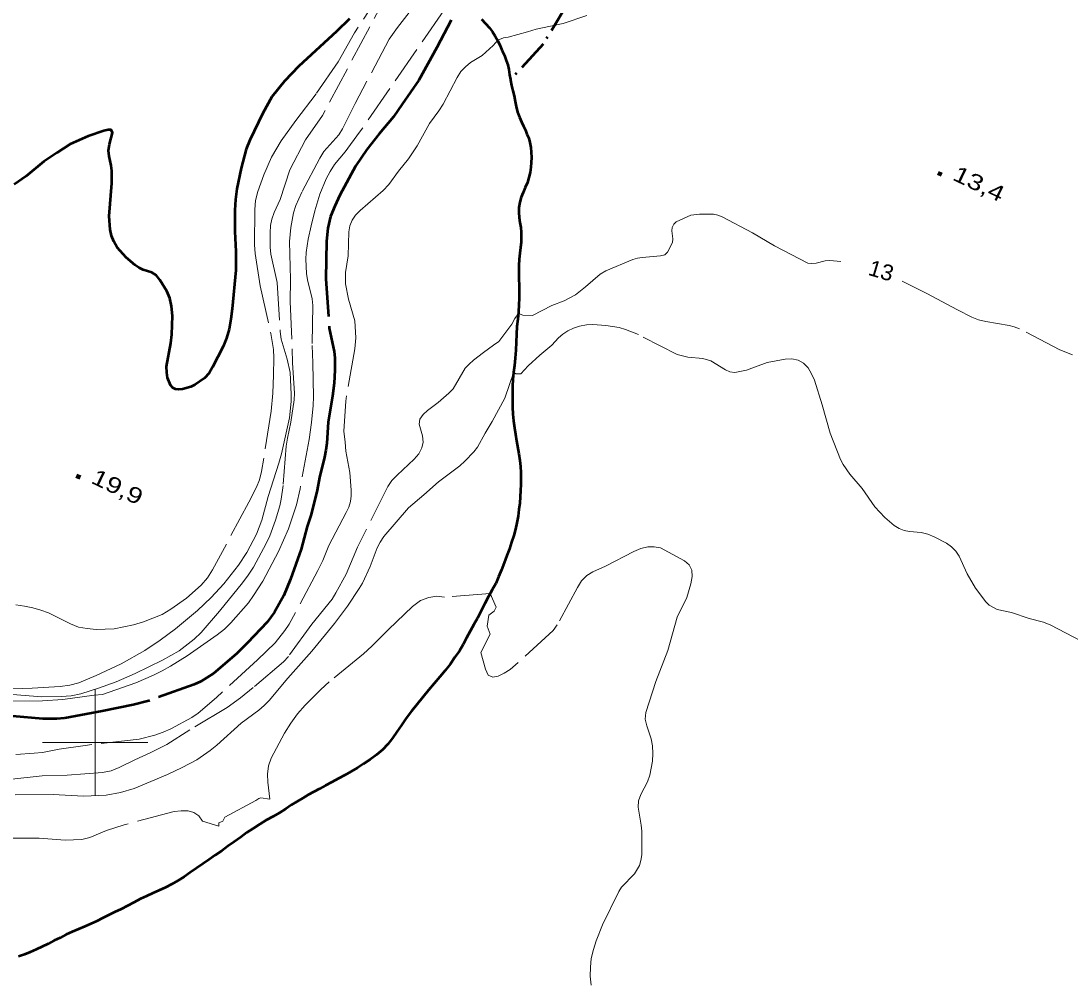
# Model space of a CAD drawing. Extents: x 355726 to 357533, y 5103782 to 5105258.
# Drawn here: x 356593 to 356692.4, y 5104377.6 to 5104468.4 of the extents above; entities that cross this region are included whole.
import ezdxf
from ezdxf.enums import TextEntityAlignment as Align

# ---------------------------------------------------------------- set-up
doc = ezdxf.new("R2010")
doc.units = 0
doc.header["$LTSCALE"] = 0.6
doc.linetypes.add('DASH_DOUBLE_DOT', pattern=[9.2, 5, -1.2, 0.3, -1.2, 0.3, -1.2])
doc.linetypes.add('LONG_DASHED', pattern=[7.5, 6, -1.5])
for name, color, linetype, lineweight in [('1', 7, 'LONG_DASHED', 53), ('2', 7, 'LONG_DASHED', 13), ('3', 7, 'Continuous', 140), ('4', 7, 'DASH_DOUBLE_DOT', 53), ('61', 7, 'Continuous', 13)]:
    doc.layers.add(name, color=color, linetype=linetype, lineweight=lineweight)

msp = doc.modelspace()

# ---------------------------------------------------------------- linework, layer by layer
at = {"layer": '1'}
msp.add_lwpolyline([(356633.75, 5104468.49), (356632.39, 5104465.91), (356630.68, 5104462.8), (356629.12, 5104460.51), (356628.28, 5104459.33), (356626.93, 5104457.72), (356625.77, 5104456.23), (356624.69, 5104454.66), (356623.21, 5104451.91), (356622.72, 5104450.86), (356622.32, 5104449.86), (356622.06, 5104448.76), (356621.94, 5104447.54), (356621.86, 5104443.98), (356622.2, 5104439.3), (356622.67, 5104437.07), (356622.73, 5104436.49), (356622.73, 5104435.29), (356622.65, 5104434.07), (356622.5, 5104432.83), (356622.1, 5104430.36), (356621.97, 5104428.38), (356621.88, 5104427.72), (356621.76, 5104427.05), (356621.28, 5104425.13), (356621.05, 5104423.94), (356620.49, 5104421.62), (356620.11, 5104420.48), (356619.55, 5104418.32), (356618.53, 5104415.48), (356617.9, 5104413.94), (356617.02, 5104412.36), (356616.31, 5104411.42), (356614.44, 5104409.44), (356613.39, 5104408.42), (356611.22, 5104406.55), (356610.01, 5104405.79), (356609.4, 5104405.49), (356605.08, 5104403.96), (356603.6, 5104403.57), (356600.66, 5104402.96), (356597.09, 5104402.32), (356596.37, 5104402.25), (356595.03, 5104402.26), (356592.16, 5104402.51)], dxfattribs=at)
at = {"layer": '1', "linetype": 'Continuous'}
for points in [[(356624.11, 5104468.62), (356622.87, 5104467.42), (356619.3, 5104464.13), (356617.95, 5104462.71), (356616.76, 5104461.23), (356615.89, 5104459.66), (356614.67, 5104457.12), (356614.32, 5104456.26), (356613.84, 5104454.47), (356613.43, 5104452.51), (356613.3, 5104451.5), (356613.24, 5104450.49), (356613.25, 5104448.45), (356613.35, 5104446.55), (356613.34, 5104444.8), (356613, 5104441.13), (356612.87, 5104440.15), (356612.72, 5104439.2), (356612.45, 5104438.34), (356612.13, 5104437.55), (356611.12, 5104435.58), (356610.8, 5104435.01), (356610.36, 5104434.55), (356609.46, 5104433.9), (356609.06, 5104433.71), (356608.28, 5104433.49), (356607.92, 5104433.46), (356607.61, 5104433.49), (356607.36, 5104433.62), (356607.15, 5104433.87), (356606.86, 5104434.57), (356606.79, 5104435.07), (356606.78, 5104435.66), (356607.18, 5104437.87), (356607.26, 5104438.7), (356607.32, 5104440.47), (356607.24, 5104441.36), (356607.08, 5104442.13), (356606.81, 5104442.8), (356606.14, 5104443.88), (356605.78, 5104444.3), (356605.36, 5104444.55)], [(356605.36, 5104444.55), (356604.55, 5104444.82), (356604.16, 5104445.01), (356603.78, 5104445.26), (356602.94, 5104446), (356602.1, 5104446.95), (356601.76, 5104447.49), (356601.54, 5104448.05), (356601.42, 5104448.65), (356601.33, 5104449.91), (356601.59, 5104453.05), (356601.58, 5104454.2), (356601.53, 5104454.7), (356601.32, 5104455.61), (356601.28, 5104456.13), (356601.37, 5104456.74), (356601.64, 5104457.82), (356601.52, 5104458.09), (356601.22, 5104458.09), (356600.83, 5104458.01), (356599.33, 5104457.5), (356597.64, 5104456.72), (356596.36, 5104455.92), (356595.12, 5104455.08), (356593.45, 5104453.7), (356592.33, 5104452.91)]]:
    msp.add_lwpolyline(points, dxfattribs=at)
at = {"layer": '2'}
for points in [[(356628.15, 5104471.83), (356621.55, 5104459.46), (356619.96, 5104457.13), (356618.47, 5104454.3), (356617.55, 5104451.49), (356616.96, 5104450.25), (356616.75, 5104449.63), (356616.63, 5104449.01), (356616.59, 5104448.34), (356616.6, 5104446.97), (356616.67, 5104446.29), (356617.25, 5104443.63), (356617.54, 5104438.96), (356617.65, 5104438.24), (356618.2, 5104436.36), (356618.5, 5104435.09), (356618.6, 5104433.04), (356618.58, 5104432.33), (356618.42, 5104430.78), (356617.66, 5104427.36), (356617.42, 5104426.5), (356616.42, 5104423.34), (356615.79, 5104421.08), (356615.3, 5104419.76), (356614.39, 5104418.03), (356613.58, 5104416.83), (356612.2, 5104415.05), (356611, 5104413.76), (356609.7, 5104412.53), (356607.63, 5104410.79), (356606.17, 5104409.69), (356604.72, 5104408.74), (356602.45, 5104407.47), (356600.09, 5104406.34), (356598.45, 5104405.65), (356597.59, 5104405.43), (356596.69, 5104405.3), (356594.02, 5104405.15), (356592.19, 5104405.09)], [(356627.41, 5104471.59), (356624.59, 5104467.3), (356623.03, 5104464.55), (356620.95, 5104461.51), (356619.02, 5104458.99), (356617.63, 5104457.05), (356616.72, 5104455.5), (356615.99, 5104453.84), (356615.41, 5104452.25), (356615.22, 5104451.4), (356615.14, 5104450.55), (356615.1, 5104447.19), (356615.16, 5104446.38), (356615.64, 5104443.29), (356616.67, 5104438.78), (356616.91, 5104437.26), (356616.94, 5104436.48), (356616.91, 5104434.84), (356616.84, 5104433.12), (356616.68, 5104431.41), (356615.78, 5104425.69), (356615.58, 5104424.92), (356615.29, 5104424.2), (356614.56, 5104422.79), (356611.13, 5104416.36), (356610.65, 5104415.61), (356610.06, 5104414.92), (356608.67, 5104413.7), (356607.16, 5104412.63), (356606.35, 5104412.15), (356604.58, 5104411.43), (356603.65, 5104411.15), (356601.81, 5104410.78), (356600.09, 5104410.73), (356599.23, 5104410.8), (356598.41, 5104410.95), (356597.66, 5104411.25), (356595.57, 5104412.3), (356594.84, 5104412.55), (356594.08, 5104412.78), (356593.29, 5104412.93), (356592.48, 5104413.04)], [(356629.79, 5104469.21), (356628.68, 5104467.8), (356627.88, 5104466.69), (356624.65, 5104460.59), (356623.47, 5104458.19), (356623.12, 5104457.61), (356621.69, 5104456.03), (356621.31, 5104455.42), (356619.59, 5104452.17), (356619.04, 5104450.91), (356618.82, 5104450.22), (356618.55, 5104448.84), (356618.43, 5104447.5), (356618.52, 5104443.86), (356618.5, 5104441.83), (356618.72, 5104435.99), (356618.9, 5104433.13), (356618.86, 5104432.48), (356618.56, 5104430.37), (356618.23, 5104428.87), (356618.12, 5104428.09), (356617.82, 5104424.38), (356617.63, 5104423.07), (356617.5, 5104422.44), (356617.1, 5104421.09), (356616.56, 5104419.61), (356616.21, 5104418.88), (356615, 5104416.62), (356614.52, 5104415.86), (356613.97, 5104415.15), (356611.78, 5104412.45), (356610.04, 5104410.43), (356609.4, 5104409.8), (356607.97, 5104408.69), (356606.4, 5104407.8), (356603.79, 5104406.53), (356602, 5104405.76), (356600.32, 5104405.15), (356598.63, 5104404.63), (356597.73, 5104404.44), (356596.78, 5104404.36), (356594.95, 5104404.34), (356588.3, 5104404.88)], [(356633.05, 5104469.4), (356625.08, 5104457.87), (356623.72, 5104456.01), (356622.71, 5104454.79), (356622.27, 5104454.13), (356621.91, 5104453.45), (356621.32, 5104451.99), (356620.84, 5104450.42), (356620.48, 5104449), (356620.19, 5104447.73), (356620.01, 5104446.47), (356619.97, 5104445.82), (356620.03, 5104444.48), (356620.13, 5104443.86), (356620.59, 5104442.08), (356620.64, 5104441.43), (356620.57, 5104437.63), (356620.65, 5104436), (356620.71, 5104432.78), (356620.68, 5104431.97), (356620.52, 5104430.34), (356620.3, 5104428.72), (356619.43, 5104424.04), (356619.09, 5104422.54), (356618.33, 5104420.26), (356617.37, 5104418.11)], [(356646.61, 5104468.93), (356644.38, 5104468.17), (356641.83, 5104467.65), (356641, 5104467.37), (356639.17, 5104466.87), (356638.73, 5104466.82), (356638.19, 5104466.59), (356637.74, 5104466.09), (356636.7, 5104465.13), (356635.59, 5104464.47), (356635.12, 5104464.08), (356634.69, 5104463.61), (356634.33, 5104463.04), (356632.99, 5104460.51), (356632.6, 5104459.9), (356631.7, 5104458.68), (356630.54, 5104456.59), (356629.7, 5104455.33), (356628.77, 5104454.17), (356627.84, 5104452.91), (356627.32, 5104452.33), (356625.14, 5104450.44), (356624.7, 5104450.01), (356624.37, 5104449.53), (356624.14, 5104449), (356624.04, 5104448.43), (356623.99, 5104446.15), (356623.74, 5104444.55), (356623.73, 5104443.5), (356624.03, 5104442.03), (356624.61, 5104439.99), (356624.72, 5104438.38), (356624.61, 5104437.32), (356623.76, 5104432.38), (356623.58, 5104429.51), (356623.72, 5104428.49), (356623.77, 5104427.63), (356624.16, 5104425.59), (356624.29, 5104423.94), (356624.28, 5104423.4), (356624.2, 5104422.84), (356624.04, 5104422.33), (356623.79, 5104421.8), (356622.16, 5104418.67), (356621.58, 5104417.25), (356621.12, 5104416.32), (356618.41, 5104411.21), (356618, 5104410.61), (356617.06, 5104409.46), (356615.39, 5104407.84), (356611.52, 5104404.28), (356609.77, 5104402.8)], [(356670.71, 5104445.61), (356669.68, 5104445.71), (356669.21, 5104445.67), (356668.36, 5104445.46), (356667.97, 5104445.41), (356667.59, 5104445.45), (356664.43, 5104447.09), (356662.32, 5104448.32), (356659.47, 5104449.84), (356659.06, 5104450), (356658.63, 5104450.08), (356657.31, 5104450.09), (356656.48, 5104450.01), (356655.09, 5104449.38), (356654.88, 5104449.16), (356654.73, 5104448.84), (356654.7, 5104448.51), (356654.79, 5104447.75), (356654.76, 5104447.4), (356654.28, 5104446.48), (356654.03, 5104446.25), (356653.61, 5104446.13), (356651.87, 5104446), (356651.43, 5104445.93), (356650.99, 5104445.79), (356648.42, 5104444.73), (356647.89, 5104444.41), (356646.51, 5104443.21), (356645.56, 5104442.46), (356644.46, 5104441.88), (356643.3, 5104441.45), (356641.48, 5104440.49), (356640.54, 5104440.51), (356640.15, 5104440.67), (356639.79, 5104440.19), (356639.5, 5104439.66), (356638.29, 5104438.01), (356637.77, 5104437.69), (356636.81, 5104436.98), (356635.87, 5104436.25), (356635.48, 5104435.87), (356635.1, 5104435.49), (356633.94, 5104433.55), (356633.55, 5104433.11), (356632.54, 5104432.25), (356631.5, 5104431.47), (356631.09, 5104431.09), (356630.79, 5104430.67), (356630.73, 5104430.2), (356631.04, 5104429.07), (356631.09, 5104428.49), (356630.98, 5104427.94), (356630.69, 5104427.38), (356630.26, 5104426.86), (356628.64, 5104425.36), (356628.14, 5104424.84), (356627.75, 5104424.26), (356624.88, 5104418.51), (356623.79, 5104415.96), (356622.83, 5104414.2), (356622.46, 5104413.59), (356620.56, 5104411.22), (356618.33, 5104408.16), (356617.85, 5104407.66), (356614.97, 5104405.21), (356613.77, 5104404.24), (356612.53, 5104403.33), (356608.97, 5104401.2), (356606.79, 5104399.8), (356605.28, 5104399.04), (356603.76, 5104398.37), (356602.28, 5104397.62), (356601.51, 5104397.33), (356600.68, 5104397.17), (356597.36, 5104396.92), (356594.98, 5104396.83), (356591.82, 5104396.51)], [(356692.68, 5104436.75), (356691.47, 5104437.22), (356687.66, 5104439.22), (356687.16, 5104439.42), (356686.67, 5104439.55), (356684.45, 5104439.91), (356683.78, 5104440.09), (356683.12, 5104440.34), (356681.78, 5104441.01), (356678.86, 5104442.58), (356676.52, 5104443.73)], [(356660.17, 5104435.15), (356659.76, 5104435.34), (356658.39, 5104436.18), (356657.61, 5104436.4), (356656.2, 5104436.55), (356655.18, 5104436.79), (356651.51, 5104438.68), (356650.29, 5104439.16), (356649.68, 5104439.34), (356648.43, 5104439.55), (356647.2, 5104439.63), (356646.58, 5104439.59), (356645.94, 5104439.47), (356645.35, 5104439.28), (356644.82, 5104439.03), (356644.34, 5104438.71), (356643.95, 5104438.37), (356643.29, 5104437.66), (356642.17, 5104436.73), (356641.06, 5104435.71), (356640.38, 5104434.97), (356639.9, 5104434.97), (356639.77, 5104435.05), (356639.71, 5104435.15), (356638.84, 5104432.66), (356637.65, 5104430.45), (356636.97, 5104429.34), (356636.26, 5104428.01), (356635.92, 5104427.55), (356635.07, 5104426.67), (356634.58, 5104426.25), (356632.55, 5104424.72), (356631.17, 5104423.48), (356629.72, 5104422.26), (356627.38, 5104419.53), (356627.03, 5104419.01), (356626.74, 5104418.47), (356626.08, 5104416.7), (356625.35, 5104415.11), (356625.05, 5104414.59), (356623.94, 5104412.93), (356622.7, 5104411.3), (356620.54, 5104408.65), (356618.27, 5104406.11), (356616.49, 5104404), (356616.02, 5104403.51), (356615.52, 5104403.08), (356613.86, 5104401.84), (356611.54, 5104399.76), (356610.91, 5104399.26), (356609.64, 5104398.37), (356608.26, 5104397.63), (356606.87, 5104396.98), (356603.71, 5104395.63), (356602.4, 5104395.25), (356601.04, 5104395), (356598.88, 5104394.9), (356596.02, 5104395.08), (356591.94, 5104395.04)], [(356697.45, 5104407.57), (356690.62, 5104411.13), (356689.92, 5104411.4), (356688.58, 5104411.76), (356686.89, 5104412.33), (356685.54, 5104412.61), (356684.79, 5104413.01), (356684.45, 5104413.33), (356683.49, 5104414.63), (356682.68, 5104416.01), (356681.92, 5104417.67), (356681.61, 5104418.13), (356681.21, 5104418.54), (356680.72, 5104418.9), (356679.56, 5104419.51), (356678.95, 5104419.76), (356678.32, 5104419.91), (356677.23, 5104420), (356676.72, 5104420.09), (356676.24, 5104420.3), (356675.77, 5104420.59), (356674.87, 5104421.33), (356673.94, 5104422.36), (356672.74, 5104424.08), (356671.55, 5104425.45), (356670.92, 5104426.37), (356670.67, 5104426.84), (356669.71, 5104429.33), (356668.95, 5104432.03), (356668.2, 5104434.36), (356667.94, 5104434.97), (356667.61, 5104435.53), (356667.18, 5104435.97), (356666.66, 5104436.26), (356666.06, 5104436.38), (356665.44, 5104436.36), (356663.73, 5104436.04), (356661.77, 5104435.3), (356660.66, 5104435.09), (356660.17, 5104435.15)], [(356647.04, 5104377.01), (356646.95, 5104377.86), (356646.96, 5104378.69), (356647.05, 5104379.53), (356647.25, 5104380.37), (356647.52, 5104381.2), (356648.12, 5104382.72), (356649.67, 5104385.87), (356649.9, 5104386.3), (356651.13, 5104387.55), (356651.61, 5104388.34), (356651.76, 5104388.83), (356651.83, 5104389.36), (356651.84, 5104391.59), (356651.78, 5104392.18), (356651.48, 5104393.88), (356651.51, 5104394.48), (356651.73, 5104395.08), (356652.37, 5104396.28), (356652.6, 5104396.92), (356652.85, 5104398.24), (356652.89, 5104398.96), (356652.84, 5104399.69), (356652.71, 5104400.36), (356652.3, 5104401.59), (356652.17, 5104402.2), (356652.22, 5104402.86), (356653.16, 5104405.8), (356654.32, 5104408.72), (356655.18, 5104411.88), (356656.11, 5104413.76), (356656.5, 5104415.05), (356656.62, 5104415.74), (356656.57, 5104416.33), (356656.33, 5104416.84), (356655.9, 5104417.22), (356653.6, 5104418.45), (356653.01, 5104418.57), (356652.4, 5104418.54), (356651.74, 5104418.41), (356651.08, 5104418.12), (356648.4, 5104416.72), (356647.2, 5104416.19), (356646.64, 5104415.84), (356646.13, 5104415.34), (356645.74, 5104414.71), (356643.82, 5104411.15), (356643.43, 5104410.63), (356639.87, 5104407.36), (356639.34, 5104406.94), (356638.78, 5104406.57), (356638.22, 5104406.3), (356637.7, 5104406.2), (356637.28, 5104406.38), (356637.01, 5104406.95), (356636.56, 5104408.55), (356637.47, 5104410.26), (356637.17, 5104411.03), (356637.32, 5104412.07), (356637.84, 5104412.45), (356638.03, 5104412.83), (356637.45, 5104414.13), (356633.13, 5104413.79), (356632.41, 5104413.88), (356631.64, 5104413.76), (356630.86, 5104413.47), (356630.1, 5104412.9), (356627.82, 5104410.72), (356626.24, 5104409.13)], [(356617.37, 5104418.11), (356615.89, 5104415.3), (356615.03, 5104413.94), (356614.53, 5104413.26), (356612.88, 5104411.34), (356612.26, 5104410.75), (356611.57, 5104410.21), (356608.71, 5104408.22), (356607.15, 5104407.25), (356606.34, 5104406.8), (356605.53, 5104406.38), (356603.87, 5104405.65), (356600.7, 5104404.55), (356599.9, 5104404.5), (356596.94, 5104404.07), (356594.99, 5104403.94), (356590.55, 5104403.91)], [(356626.24, 5104409.13), (356625.46, 5104408.42), (356622.18, 5104405.75), (356621.4, 5104405.04), (356619.91, 5104403.53), (356619.2, 5104402.71), (356618.54, 5104401.83), (356617.96, 5104400.88), (356616.7, 5104398.53), (356616.44, 5104397.79), (356616.35, 5104397.01), (356616.36, 5104396.25), (356616.56, 5104394.63), (356615.71, 5104394.76), (356615.51, 5104394.69), (356615.25, 5104394.5), (356612.3, 5104392.91), (356612.12, 5104392.53), (356611.72, 5104392.4), (356611.73, 5104392.08), (356610.19, 5104392.54), (356609.82, 5104393.05), (356609.36, 5104393.36), (356608.82, 5104393.51), (356608.17, 5104393.54), (356607.48, 5104393.45), (356602.75, 5104392.2), (356601.06, 5104391.66), (356599.5, 5104391.01), (356598.73, 5104390.8), (356597.16, 5104390.74), (356594.7, 5104390.93), (356590.31, 5104390.94)], [(356609.77, 5104402.8), (356609.16, 5104402.37), (356607.16, 5104401.3), (356606.44, 5104400.98), (356605.67, 5104400.71), (356604.16, 5104400.32), (356599.04, 5104399.73), (356596.6, 5104399.36), (356595.02, 5104399.07), (356594.21, 5104398.98), (356592.48, 5104398.86)]]:
    msp.add_lwpolyline(points, dxfattribs=at)
at = {"layer": '3'}
for p, q in [((356679.91, 5104454.03), (356680.27, 5104453.86)), ((356598.21, 5104425.3), (356598.57, 5104425.13))]:
    msp.add_line(p, q, dxfattribs=at)
at = {"layer": '4'}
for points in [[(356661.93, 5104494.7), (356660.99, 5104493.05), (356660.22, 5104491.71), (356657.88, 5104489.23), (356655.59, 5104486.96), (356654.2, 5104485.57), (356652.56, 5104483.28), (356650.3, 5104479.56), (356647.79, 5104475.39), (356644.82, 5104470.09), (356642.48, 5104466.21), (356639.38, 5104462.85)], [(356636.64, 5104468.58), (356637.02, 5104468.17), (356637.38, 5104467.76), (356637.68, 5104467.38), (356637.94, 5104466.98), (356638.18, 5104466.53), (356638.41, 5104466.07), (356638.61, 5104465.59), (356638.82, 5104465.13), (356638.99, 5104464.68), (356639.14, 5104464.24), (356639.22, 5104463.8), (356639.29, 5104463.32), (356639.38, 5104462.85), (356639.39, 5104462.8), (356639.49, 5104462.3), (356639.61, 5104461.8), (356639.73, 5104461.33), (356639.84, 5104460.79), (356639.93, 5104460.29), (356640.06, 5104459.78), (356640.24, 5104459.29), (356640.44, 5104458.84), (356640.62, 5104458.45), (356640.81, 5104458.05), (356640.95, 5104457.68), (356641.11, 5104457.3), (356641.21, 5104456.88), (356641.31, 5104456.43), (356641.34, 5104455.96), (356641.37, 5104455.48), (356641.36, 5104455), (356641.3, 5104454.54), (356641.24, 5104454.05), (356641.14, 5104453.58), (356640.99, 5104453.09), (356640.79, 5104452.61), (356640.58, 5104452.15), (356640.4, 5104451.7), (356640.26, 5104451.23), (356640.17, 5104450.74), (356640.18, 5104450.25), (356640.21, 5104449.78), (356640.28, 5104449.3), (356640.36, 5104448.84), (356640.4, 5104448.38), (356640.41, 5104447.91), (356640.39, 5104447.42), (356640.34, 5104446.94), (356640.28, 5104446.4), (356640.22, 5104445.84), (356640.18, 5104445.24), (356640.18, 5104444.59), (356640.17, 5104443.98), (356640.2, 5104443.34), (356640.2, 5104442.75), (356640.2, 5104442.12), (356640.17, 5104441.49), (356640.14, 5104440.83), (356640.09, 5104440.15), (356640, 5104439.46), (356639.94, 5104438.71), (356639.92, 5104437.95), (356639.88, 5104437.2), (356639.82, 5104436.45), (356639.76, 5104435.76), (356639.68, 5104435.08)], [(356639.68, 5104435.08), (356639.62, 5104434.43), (356639.59, 5104433.78), (356639.58, 5104433.12), (356639.57, 5104432.47), (356639.58, 5104431.8), (356639.61, 5104431.13), (356639.68, 5104430.5), (356639.75, 5104429.84), (356639.86, 5104429.23), (356639.97, 5104428.62), (356640.17, 5104427.37), (356640.26, 5104426.75), (356640.34, 5104426.16), (356640.37, 5104425.59), (356640.38, 5104425.04), (356640.36, 5104424.48), (356640.35, 5104423.9), (356640.3, 5104423.3), (356640.26, 5104422.68), (356640.18, 5104422.08), (356640.1, 5104421.46), (356640, 5104420.84), (356639.86, 5104420.24), (356639.7, 5104419.63), (356639.49, 5104419.01), (356639.29, 5104418.38), (356639.03, 5104417.72), (356638.78, 5104417.04), (356638.52, 5104416.36), (356638.26, 5104415.71), (356637.98, 5104415.09), (356637.65, 5104414.48), (356637.31, 5104413.84), (356636.96, 5104413.18), (356636.61, 5104412.49), (356636.25, 5104411.8), (356635.91, 5104411.18), (356635.56, 5104410.55), (356635.22, 5104409.92), (356634.9, 5104409.3), (356634.54, 5104408.71), (356634.12, 5104408.09), (356633.69, 5104407.47), (356633.2, 5104406.84), (356632.68, 5104406.23), (356632.16, 5104405.59), (356631.61, 5104404.96), (356631.07, 5104404.3), (356630.53, 5104403.63), (356629.99, 5104402.98), (356629.5, 5104402.3), (356629.04, 5104401.66), (356628.62, 5104401.01), (356628.2, 5104400.41), (356627.76, 5104399.84), (356627.26, 5104399.32), (356626.69, 5104398.82), (356626.08, 5104398.38), (356625.46, 5104397.98), (356624.87, 5104397.61), (356624.27, 5104397.26), (356623.67, 5104396.92), (356623.06, 5104396.59), (356622.43, 5104396.24), (356621.85, 5104395.92), (356621.27, 5104395.62), (356620.73, 5104395.32), (356620.21, 5104395.05), (356619.68, 5104394.74), (356619.15, 5104394.42), (356618.63, 5104394.08), (356618.07, 5104393.71), (356617.49, 5104393.33), (356616.87, 5104392.98), (356616.22, 5104392.63), (356615.61, 5104392.25), (356614.98, 5104391.86), (356614.39, 5104391.46), (356613.8, 5104391.04), (356613.19, 5104390.59), (356612.58, 5104390.17), (356612, 5104389.74), (356611.39, 5104389.32), (356610.8, 5104388.92), (356610.2, 5104388.5), (356609.6, 5104388.08), (356609.02, 5104387.67), (356608.43, 5104387.28), (356607.86, 5104386.92), (356607.26, 5104386.58), (356606.66, 5104386.26), (356606.05, 5104385.97), (356605.46, 5104385.72), (356604.87, 5104385.44), (356604.29, 5104385.17), (356603.68, 5104384.84), (356603.06, 5104384.53), (356602.45, 5104384.21), (356601.84, 5104383.91), (356601.26, 5104383.63)], [(356601.26, 5104383.63), (356600.7, 5104383.34), (356600.16, 5104383.07), (356599.59, 5104382.82), (356599.01, 5104382.55), (356598.42, 5104382.32), (356597.83, 5104382.05), (356597.26, 5104381.79), (356596.68, 5104381.49), (356596.12, 5104381.22), (356595.53, 5104380.92), (356594.39, 5104380.38), (356593.84, 5104380.13), (356593.3, 5104379.91), (356592.73, 5104379.7)]]:
    msp.add_lwpolyline(points, dxfattribs=at)
at = {"layer": '61'}
for p, q in [((356600, 5104395), (356600, 5104405)), ((356595, 5104400), (356605, 5104400))]:
    msp.add_line(p, q, dxfattribs=at)

# ---------------------------------------------------------------- texts
at = {"layer": '2', "width": 1.05}
msp.add_text('13', height=1.5, rotation=343.381, dxfattribs=at).set_placement((356674.33, 5104444.027), align=Align.CENTER)
at = {"layer": '3', "width": 1.3}
for s, p in [('13,4   ', (356681.2, 5104453.4)), ('19,9   ', (356599.5, 5104424.66))]:
    msp.add_text(s, height=1.5, rotation=334.423, dxfattribs=at).set_placement(p)

doc.saveas('drawing.dxf')
